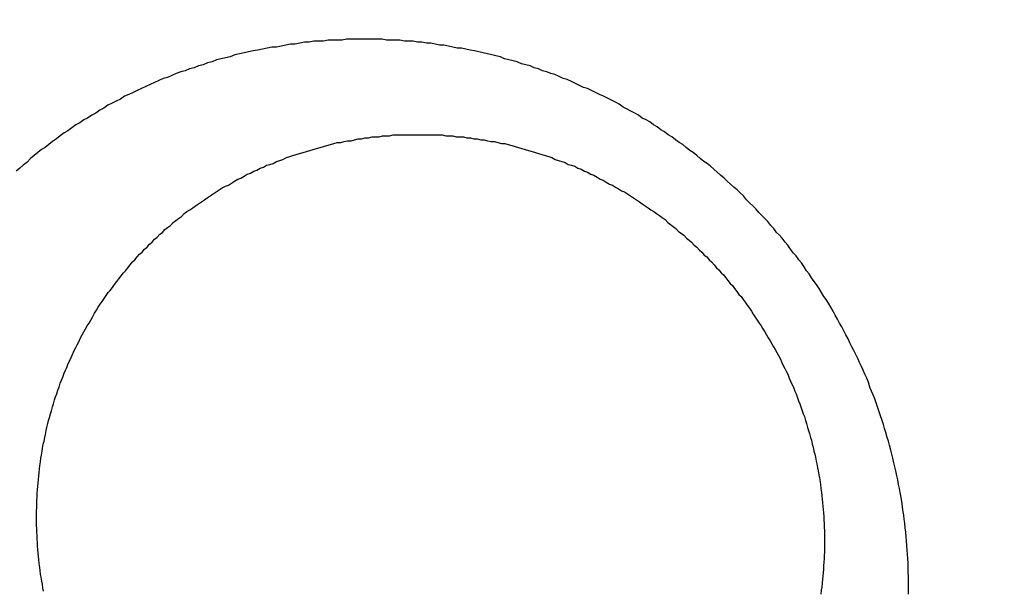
# Model space of a CAD drawing. Header units: millimetres. Extents: x -604189 to 881711, y -381903 to -7297.
# Tile 596 of 656: x -579641.26 to -579631.28, y -163222.55 to -163216.76. Entities that reach past the tile are written whole.
import ezdxf

# ---------------------------------------------------------------- set-up
doc = ezdxf.new("R2010")
doc.units = ezdxf.units.MM
doc.header["$LTSCALE"] = 100
doc.linetypes.add('0.5_0.5', pattern=[1, 0.5, -0.5])
doc.linetypes.add('ACAD_ISO04W100', pattern=[30.5, 24, -3, 0.5, -3])
doc.layers.get('Defpoints').update_dxf_attribs({"color": 30})
doc.layers.add('OPIS', color=7, linetype='Continuous')
doc.layers.add('strop osie', color=80, linetype='ACAD_ISO04W100', lineweight=5)
doc.styles.get("Standard").update_dxf_attribs({"font": 'romans.shx', "width": 0.5})
doc.dimstyles.new('1 50', dxfattribs={"dimtxt": 150, "dimasz": 80, "dimexe": 1, "dimexo": 1, "dimgap": 20, "dimtad": 1, "dimdec": 0, "dimlfac": 0.1, "dimtxsty": 'Standard', "dimblk": 'ARCHTICK', "dimcen": 200, "dimclrd": 2, "dimadec": 1, "dimazin": 0, "dimtfac": 1, "dimtdec": 0, "dimtmove": 0, "dimatfit": 3, "dimldrblk": 'ARCHTICK', "dimfxl": 120, "dimfxlon": 1, "dimtfill": 1, "dimarcsym": 0})

# ---------------------------------------------------------------- blocks, each defined once
blk = doc.blocks.new('_ArchTick')
at = {"layer": 'strop osie', "color": 0, "const_width": 0.15}
blk.add_lwpolyline([(-0.5, -0.5), (0.5, 0.5)], dxfattribs=at)
blk = doc.blocks.new('*D3294')
at = {"layer": 'Defpoints', "color": 0, "linetype": 'ByBlock', "lineweight": 5, "transparency": 16777216}
for p in [(-595783.1257, -159420.3032), (-593748.9238, -159420.3032), (-552118.9353, -179940.3025)]:
    blk.add_point(p, dxfattribs=at)
at = {"layer": 'OPIS', "color": 0, "linetype": 'Continuous', "lineweight": -2, "transparency": 16777216}
for p, q in [((-595723.1257, -159420.3032), (-595784.1257, -159420.3032)), ((-595723.1257, -179940.3025), (-595784.1257, -179940.3025))]:
    blk.add_line(p, q, dxfattribs=at)
at = {"layer": 'OPIS', "color": 2, "lineweight": -2, "transparency": 16777216}
blk.add_line((-595783.1257, -179940.3025), (-595783.1257, -159420.3032), dxfattribs=at)
at = {"layer": 'OPIS', "color": 2, "linetype": 'ByBlock', "lineweight": -2, "transparency": 16777216, "xscale": 80, "yscale": 80, "zscale": 80}
for p, rotation in [((-595783.1257, -159420.3032), 90), ((-595783.1257, -179940.3025), 270)]:
    blk.add_blockref('_ArchTick', p, dxfattribs=dict(at, rotation=rotation))
at = {"layer": 'OPIS', "color": 0, "linetype": 'ByBlock', "lineweight": 13, "transparency": 16777216, "insert": (-595878.1257, -169680.3029), "char_height": 150, "attachment_point": 5, "rotation": 90, "bg_fill": 3, "box_fill_scale": 1.1, "bg_fill_color": 256, "bg_fill_true_color": 13158600, "bg_fill_transparency": 0}
blk.add_mtext('2052', dxfattribs=at)

msp = doc.modelspace()

# ---------------------------------------------------------------- dimensions: what is measured, and where the dimension line sits
at = {"layer": 'OPIS', "color": 0, "linetype": 'ByBlock', "lineweight": 13}
dim = msp.add_linear_dim(base=(-595783.1257, -159420.3032), p1=(-552118.9353, -179940.3025), p2=(-593748.9238, -159420.3032), angle=90, dimstyle='1 50', override={"dimtmove": 1, "dimfxl": 60, "dimarcsym": 1}, dxfattribs=at)
dim.commit()
dim.dimension.update_dxf_attribs({"geometry": '*D3294', "text_midpoint": (-595878.1257, -169680.3029)})

# ---------------------------------------------------------------- next in the draw order: hatches: boundary and pattern name
at = {"layer": 'OPIS', "linetype": '0.5_0.5', "lineweight": 13}
h = msp.add_hatch(dxfattribs=at)
h.set_pattern_fill('ANSI37', color=0, scale=130)
h.set_pattern_definition([(45, (-597218.54, 256668.8), (-291.85832, 291.85832), []), (135, (-597218.54, 256668.8), (-291.85832, -291.85832), [])])
edge = h.paths.add_edge_path(flags=16)
edge.add_line((-570958.9159, -168985.2814), (-571058.9159, -168985.2814))
edge.add_line((-571058.9159, -168985.2814), (-572598.9159, -168985.2814))
edge.add_line((-572598.9159, -168985.2814), (-572598.9151, -170470.3002))
edge.add_line((-572598.9151, -170470.3002), (-570825.7626, -170470.3002))
edge.add_arc((-570508.9159, -170339.0992), 342.9366, 180, 202.49364, ccw=False)
edge.add_arc((-570508.9159, -170339.0992), 342.9366, 90, 180, ccw=False)
edge.add_line((-570508.9159, -169996.1626), (-570508.9159, -169764.7043))
edge.add_arc((-570058.9159, -168985.2814), 900, 180.0000001, 240, ccw=False)
edge = h.paths.add_edge_path(flags=17)
edge.add_line((-569358.9153, -170085.2814), (-569358.9159, -168985.2814))
edge.add_line((-569358.9159, -168985.2814), (-569358.9169, -168985.2814))
edge.add_line((-569358.9169, -168985.2814), (-569958.9159, -168985.2814))
edge.add_line((-569958.9159, -168985.2814), (-570058.9159, -168985.2814))
edge.add_line((-570058.9159, -168985.2814), (-570058.9159, -168925.2814))
edge.add_line((-570058.9159, -168925.2814), (-569958.9159, -168925.2814))
edge.add_line((-569958.9159, -168925.2814), (-569958.9159, -168865.2814))
edge.add_line((-569958.9159, -168865.2814), (-569358.9159, -168865.2814))
edge.add_line((-569358.9159, -168865.2814), (-569358.9169, -166865.2814))
edge.add_line((-569358.9169, -166865.2814), (-574098.917, -166865.2859))
edge.add_line((-574098.917, -166865.2859), (-574098.9143, -171970.3002))
edge.add_line((-574098.9143, -171970.3002), (-572608.9134, -171970.3002))
edge.add_line((-572608.9134, -171970.3002), (-571504.9134, -170590.3002))
edge.add_line((-571504.9134, -170590.3002), (-572718.915, -170590.3002))
edge.add_line((-572718.915, -170590.3002), (-572718.9159, -168865.2814))
edge.add_line((-572718.9159, -168865.2814), (-571058.9159, -168865.2814))
edge.add_line((-571058.9159, -168865.2814), (-571058.9159, -168925.2814))
edge.add_line((-571058.9159, -168925.2814), (-570958.9159, -168925.2814))
edge.add_line((-570958.9159, -168925.2814), (-570958.9159, -168985.2814))
edge.add_arc((-570058.9159, -168985.2814), 900, 180, 240)
edge.add_line((-570508.9159, -169764.7043), (-570508.9159, -169996.1626))
edge.add_arc((-570508.9159, -170339.0992), 342.9366, 0, 90, ccw=False)
edge.add_arc((-570508.9159, -170339.0992), 342.9366, 208.979889, 360, ccw=False)
edge.add_line((-570808.9134, -170505.2529), (-570808.9134, -171171.0862))
edge.add_arc((-570808.9134, -171220.3002), 49.214, 0, 90, ccw=False)
edge.add_arc((-570808.9134, -171220.3002), 49.214, 270, 360, ccw=False)
edge.add_line((-570808.9134, -171269.5142), (-570808.9134, -171970.3002))
edge.add_line((-570808.9134, -171970.3002), (-569358.9143, -171970.3002))
edge.add_line((-569358.9143, -171970.3002), (-569358.9153, -170085.2814))
h.paths.add_polyline_path([(-561118.9235, -159870.3032), (-590334.6553, -159870.3032), (-590334.6553, -161470.3032), (-562318.9235, -161470.3032), (-562318.9235, -172095.2924), (-561118.9235, -172095.2912), (-561118.9235, -168350.3032), (-552073.9191, -168350.3032), (-552073.9198, -167150.3032), (-561118.9235, -167150.3032)])
h.paths.add_polyline_path([(-572856.9268, -169813.6802), (-569451.0696, -169813.6802), (-569451.0696, -169408.6802), (-572856.9268, -169408.6802)], flags=16)
at = {"layer": 'OPIS', "linetype": 'ByBlock', "lineweight": 15}
h = msp.add_hatch(dxfattribs=at)
h.set_pattern_fill('ANSI37', color=0, scale=80, angle=45)
h.set_pattern_definition([(90, (-298582.96, 32475.8), (-254, 0), []), (180, (-298582.96, 32475.8), (-3e-14, -254), [])])
edge = h.paths.add_edge_path()
edge.add_arc((-579589.0864, -167378.9311), 50, 0, 90)
edge.add_line((-579589.0864, -167328.9311), (-579794.086, -167328.9296))
edge.add_arc((-579794.0864, -167378.9296), 50, 89.99957, 180)
edge.add_line((-579844.0864, -167378.9296), (-579844.0864, -167822.9296))
edge.add_arc((-579794.0864, -167822.9296), 50, 180, 270)
edge.add_line((-579794.0864, -167872.9296), (-579589.0852, -167872.9311))
edge.add_arc((-579589.0864, -167822.9311), 50, 270.00137, 360)
edge.add_line((-579539.0864, -167822.9311), (-579539.0864, -167378.9311))
edge = h.paths.add_edge_path()
edge.add_arc((-579589.0864, -167378.9311), 50, 0, 90)
edge.add_line((-579589.0864, -167328.9311), (-579794.086, -167328.9296))
edge.add_arc((-579794.0864, -167378.9296), 50, 89.99957, 180)
edge.add_line((-579844.0864, -167378.9296), (-579844.0864, -167822.9296))
edge.add_arc((-579794.0864, -167822.9296), 50, 180, 270)
edge.add_line((-579794.0864, -167872.9296), (-579589.0852, -167872.9311))
edge.add_arc((-579589.0864, -167822.9311), 50, 270.00137, 360)
edge.add_line((-579539.0864, -167822.9311), (-579539.0864, -167378.9311))
edge = h.paths.add_edge_path()
edge.add_line((-579899.0869, -167300.9296), (-579424.0864, -167300.9296))
edge.add_line((-579424.0864, -167300.9296), (-579424.0864, -167900.9296))
edge.add_line((-579424.0864, -167900.9296), (-579898.7893, -167900.9296))
edge.add_arc((-579899.0864, -167892.9351), 8, 180, 272.12845, ccw=False)
edge.add_line((-579907.0864, -167892.9351), (-579907.0864, -167308.9296))
edge.add_arc((-579899.0864, -167308.9296), 8, 90.0036, 180, ccw=False)
h.paths.add_polyline_path([(-581519.9316, -164217.8287), (-581520.0038, -164223.0917), (-581520.0785, -164228.3546), (-581520.1557, -164233.6175), (-581520.2354, -164238.8803), (-581520.3175, -164244.1431), (-581520.4022, -164249.4059), (-581520.4893, -164254.6686), (-581520.5789, -164259.9313), (-581520.671, -164265.194), (-581520.7656, -164270.4566), (-581520.8627, -164275.7191), (-581520.9623, -164280.9816), (-581521.0644, -164286.2441), (-581521.169, -164291.5065), (-581521.2762, -164296.7688), (-581521.3859, -164302.0311), (-581521.4981, -164307.2933), (-581521.6129, -164312.5555), (-581521.7302, -164317.8177), (-581521.85, -164323.0798), (-581521.9724, -164328.3418), (-581522.0974, -164333.6037), (-581522.2249, -164338.8656), (-581522.355, -164344.1275), (-581522.4875, -164349.3892), (-581522.6227, -164354.6509), (-581522.7604, -164359.9126), (-581522.9006, -164365.1742), (-581523.0434, -164370.4357), (-581523.1887, -164375.6971), (-581523.3365, -164380.9585), (-581523.4869, -164386.2198), (-581523.6399, -164391.481), (-581523.7954, -164396.7421), (-581523.9534, -164402.0032), (-581874.4894, -164402.0032), (-581874.6636, -164396.1979), (-581874.8347, -164390.3925), (-581875.0026, -164384.587), (-581875.1675, -164378.7814), (-581875.3293, -164372.9757), (-581875.4879, -164367.1699), (-581875.6435, -164361.3641), (-581875.7959, -164355.5582), (-581875.9453, -164349.7522), (-581876.0915, -164343.9461), (-581876.2347, -164338.1399), (-581876.3748, -164332.3337), (-581876.5118, -164326.5273), (-581876.6457, -164320.721), (-581876.7766, -164314.9145), (-581876.9043, -164309.108), (-581877.029, -164303.3014), (-581877.1506, -164297.4947), (-581877.2692, -164291.688), (-581877.3847, -164285.8812), (-581877.4971, -164280.0744), (-581877.6065, -164274.2675), (-581877.7128, -164268.4605), (-581877.8161, -164262.6535), (-581877.9163, -164256.8464), (-581878.0136, -164251.0393), (-581878.1077, -164245.2321), (-581878.1989, -164239.4249), (-581878.287, -164233.6176), (-581878.3721, -164227.8103), (-581878.4542, -164222.003), (-581878.5331, -164216.1956), (-581878.609, -164210.3881), (-581878.6817, -164204.5806), (-581878.7513, -164198.7731), (-581878.8177, -164192.9656), (-581878.8809, -164187.158), (-581878.9408, -164181.3503), (-581878.9974, -164175.5427), (-581879.0508, -164169.735), (-581879.1008, -164163.9273), (-581879.1474, -164158.1196), (-581879.1907, -164152.3118), (-581879.2305, -164146.504), (-581879.2671, -164140.6962), (-581879.3008, -164134.8884), (-581879.3319, -164129.0805), (-581879.3607, -164123.2727), (-581879.3876, -164117.4648), (-581879.413, -164111.6569), (-581879.4371, -164105.849), (-581879.4589, -164100.0411), (-581879.4746, -164094.2332), (-581879.4803, -164088.4252), (-581879.4721, -164082.6173), (-581879.4477, -164076.8094), (-581879.4062, -164071.0017), (-581879.3468, -164065.194), (-581879.2686, -164059.3867), (-581879.1711, -164053.5796), (-581879.054, -164047.7729), (-581878.9169, -164041.9666), (-581878.7592, -164036.1608), (-581878.5807, -164030.3556), (-581878.3809, -164024.551), (-581878.1593, -164018.7472), (-581877.9139, -164012.9442), (-581877.642, -164007.1426), (-581877.3412, -164001.3424), (-581877.0087, -163995.5441), (-581876.642, -163989.7479), (-581876.2384, -163983.9541), (-581875.7951, -163978.1631), (-581875.3044, -163972.3759), (-581874.7535, -163966.5944), (-581874.1294, -163960.8204), (-581873.4187, -163955.0562), (-581872.6048, -163949.3057), (-581871.6699, -163943.5738), (-581870.5962, -163937.8652), (-581869.3625, -163932.1882), (-581867.9406, -163926.5572), (-581866.3018, -163920.9875), (-581864.4165, -163915.4954), (-581862.2456, -163910.1095), (-581859.7439, -163904.869), (-581856.8691, -163899.824), (-581853.5823, -163895.0359), (-581849.8507, -163890.5913), (-581845.6711, -163886.5628), (-581841.1051, -163882.9766), (-581836.2236, -163879.8331), (-581831.0967, -163877.1059), (-581825.7845, -163874.761), (-581820.3362, -163872.7595), (-581814.7845, -163871.0636), (-581809.1537, -163869.636), (-581803.4678, -163868.4399), (-581797.7468, -163867.4397), (-581792, -163866.6034), (-581786.2346, -163865.8996), (-581780.4578, -163865.2975), (-581774.6738, -163864.7779), (-581768.8835, -163864.3337), (-581763.0882, -163863.9584), (-581757.2886, -163863.6459), (-581751.4857, -163863.3903), (-581745.6807, -163863.1856), (-581739.8745, -163863.026), (-581734.0676, -163862.9058), (-581728.2605, -163862.8192), (-581722.4529, -163862.7609), (-581716.6452, -163862.7252), (-581710.8373, -163862.7066), (-581705.0293, -163862.6995), (-581699.2214, -163862.6984), (-581693.9579, -163862.6992), (-581688.6943, -163862.7043), (-581683.4307, -163862.718), (-581678.1672, -163862.7444), (-581672.904, -163862.7879), (-581667.6411, -163862.8525), (-581662.3786, -163862.9424), (-581657.1167, -163863.062), (-581651.8556, -163863.2153), (-581646.5956, -163863.4066), (-581641.3374, -163863.6398), (-581636.0814, -163863.9191), (-581630.8282, -163864.2488), (-581625.5789, -163864.6335), (-581620.3343, -163865.0781), (-581615.0956, -163865.5875), (-581609.8645, -163866.1697), (-581604.6449, -163866.8465), (-581599.4421, -163867.642), (-581594.2627, -163868.5778), (-581589.1152, -163869.6762), (-581584.0126, -163870.9654), (-581578.9705, -163872.4743), (-581574.0093, -163874.2299), (-581569.153, -163876.2589), (-581564.4357, -163878.5906), (-581559.8962, -163881.2529), (-581555.5848, -163884.2684), (-581551.5542, -163887.6518), (-581547.8573, -163891.3941), (-581544.5341, -163895.4714), (-581541.5739, -163899.8236), (-581538.9521, -163904.3865), (-581536.6399, -163909.1142), (-581534.6062, -163913.9678), (-581532.8173, -163918.9178), (-581531.2409, -163923.9391), (-581529.8539, -163929.0163), (-581528.6357, -163934.1365), (-581527.5642, -163939.2896), (-581526.6186, -163944.4668), (-581525.7843, -163949.6633), (-581525.0481, -163954.8752), (-581524.397, -163960.0986), (-581523.8185, -163965.3302), (-581523.3025, -163970.5682), (-581522.8397, -163975.8113), (-581522.4206, -163981.0581), (-581522.037, -163986.3075), (-581521.6852, -163991.5592), (-581521.3628, -163996.8127), (-581521.0674, -164002.0678), (-581520.7965, -164007.3242), (-581520.5485, -164012.5818), (-581520.3221, -164017.8404), (-581520.1158, -164023.0998), (-581519.9283, -164028.3599), (-581519.7589, -164033.6206), (-581519.607, -164038.8818), (-581519.4722, -164044.1436), (-581519.354, -164049.4057), (-581519.252, -164054.6681), (-581519.1661, -164059.9308), (-581519.0959, -164065.1938), (-581519.0413, -164070.457), (-581519.0015, -164075.7203), (-581518.9758, -164080.9836), (-581518.9637, -164086.2471), (-581518.964, -164091.5105), (-581518.974, -164096.7739), (-581518.9909, -164102.0373), (-581519.0116, -164107.3008), (-581519.0336, -164112.5642), (-581519.0567, -164117.8276), (-581519.0812, -164123.091), (-581519.1071, -164128.3543), (-581519.1349, -164133.6177), (-581519.1648, -164138.8811), (-581519.197, -164144.1444), (-581519.2318, -164149.4077), (-581519.2693, -164154.671), (-581519.3096, -164159.9343), (-581519.3527, -164165.1975), (-581519.3986, -164170.4608), (-581519.4472, -164175.724), (-581519.4985, -164180.9872), (-581519.5525, -164186.2504), (-581519.6091, -164191.5135), (-581519.6684, -164196.7766), (-581519.7303, -164202.0397), (-581519.7949, -164207.3027), (-581519.862, -164212.5658)])
h.paths.add_polyline_path([(-582118.9235, -164407.0514), (-579418.9235, -164407.0514), (-579418.9235, -162910.7833), (-582118.9235, -162910.7833)])
h.paths.add_polyline_path([(-581950.7169, -164839.2246), (-581944.9098, -164839.1274), (-581939.1026, -164839.0333), (-581933.2954, -164838.9421), (-581927.4881, -164838.854), (-581921.6808, -164838.7689), (-581915.8734, -164838.6868), (-581910.066, -164838.6079), (-581904.2586, -164838.532), (-581898.4511, -164838.4593), (-581892.6436, -164838.3897), (-581886.836, -164838.3233), (-581881.0285, -164838.2601), (-581875.2208, -164838.2002), (-581869.4132, -164838.1436), (-581863.6055, -164838.0902), (-581857.7978, -164838.0402), (-581851.99, -164837.9936), (-581846.1823, -164837.9503), (-581840.3745, -164837.9105), (-581834.5667, -164837.8739), (-581828.7588, -164837.8402), (-581822.951, -164837.8091), (-581817.1431, -164837.7803), (-581811.3353, -164837.7533), (-581805.5274, -164837.728), (-581799.7195, -164837.7039), (-581793.9116, -164837.6821), (-581788.1037, -164837.6664), (-581782.2957, -164837.6607), (-581776.4878, -164837.6689), (-581770.6799, -164837.6933), (-581764.8721, -164837.7348), (-581759.0645, -164837.7942), (-581753.2571, -164837.8724), (-581747.4501, -164837.9698), (-581741.6433, -164838.087), (-581735.8371, -164838.2241), (-581730.0313, -164838.3818), (-581724.2261, -164838.5603), (-581718.4215, -164838.76), (-581712.6176, -164838.9817), (-581706.8147, -164839.2271), (-581701.013, -164839.499), (-581695.2129, -164839.7998), (-581689.4146, -164840.1323), (-581683.6184, -164840.499), (-581677.8246, -164840.9026), (-581672.0336, -164841.3459), (-581666.2464, -164841.8366), (-581660.4649, -164842.3875), (-581654.6909, -164843.0116), (-581648.9267, -164843.7223), (-581643.1762, -164844.5362), (-581637.4443, -164845.4711), (-581631.7357, -164846.5448), (-581626.0587, -164847.7785), (-581620.4276, -164849.2004), (-581614.858, -164850.8392), (-581609.3659, -164852.7245), (-581603.98, -164854.8954), (-581598.7394, -164857.3971), (-581593.6945, -164860.2719), (-581588.9064, -164863.5587), (-581584.4618, -164867.2903), (-581580.4333, -164871.4699), (-581576.8471, -164876.0359), (-581573.7036, -164880.9174), (-581570.9764, -164886.0443), (-581568.6314, -164891.3565), (-581566.63, -164896.8048), (-581564.9341, -164902.3565), (-581563.5065, -164907.9873), (-581562.3104, -164913.6732), (-581561.3102, -164919.3942), (-581560.4739, -164925.141), (-581559.7701, -164930.9064), (-581559.168, -164936.6832), (-581558.6484, -164942.4672), (-581558.2042, -164948.2574), (-581557.8289, -164954.0528), (-581557.5164, -164959.8524), (-581557.2608, -164965.6552), (-581557.0561, -164971.4603), (-581556.8965, -164977.2665), (-581556.7762, -164983.0733), (-581556.6897, -164988.8805), (-581556.6314, -164994.688), (-581556.5957, -165000.4958), (-581556.5771, -165006.3037), (-581556.57, -165012.1117), (-581556.5689, -165017.9196), (-581556.5697, -165023.1831), (-581556.5748, -165028.4467), (-581556.5885, -165033.7103), (-581556.6149, -165038.9738), (-581556.6584, -165044.237), (-581556.723, -165049.4999), (-581556.8129, -165054.7624), (-581556.9325, -165060.0242), (-581557.0858, -165065.2854), (-581557.277, -165070.5454), (-581557.5103, -165075.8036), (-581557.7896, -165081.0596), (-581558.1193, -165086.3128), (-581558.504, -165091.5621), (-581558.9486, -165096.8067), (-581559.458, -165102.0453), (-581560.0402, -165107.2765), (-581560.717, -165112.496), (-581561.5125, -165117.6989), (-581562.4483, -165122.8783), (-581563.5467, -165128.0258), (-581564.8359, -165133.1284), (-581566.3448, -165138.1705), (-581568.1004, -165143.1317), (-581570.1294, -165147.9879), (-581572.461, -165152.7053), (-581575.1234, -165157.2448), (-581578.1389, -165161.5562), (-581581.5223, -165165.5868), (-581585.2646, -165169.2837), (-581589.3419, -165172.6069), (-581593.6941, -165175.5671), (-581598.257, -165178.1889), (-581602.9847, -165180.5011), (-581607.8383, -165182.5347), (-581612.7882, -165184.3237), (-581617.8096, -165185.9001), (-581622.8868, -165187.287), (-581628.007, -165188.5053), (-581633.1601, -165189.5768), (-581638.3373, -165190.5224), (-581643.5337, -165191.3567), (-581648.7457, -165192.0929), (-581653.9691, -165192.744), (-581659.2007, -165193.3225), (-581664.4387, -165193.8385), (-581669.6817, -165194.3013), (-581674.9286, -165194.7204), (-581680.178, -165195.104), (-581685.4297, -165195.4558), (-581690.6832, -165195.7781), (-581695.9383, -165196.0736), (-581701.1947, -165196.3445), (-581706.4523, -165196.5925), (-581711.7109, -165196.8189), (-581716.9703, -165197.0252), (-581722.2304, -165197.2127), (-581727.4911, -165197.3821), (-581732.7523, -165197.534), (-581738.014, -165197.6688), (-581743.2761, -165197.787), (-581748.5386, -165197.889), (-581753.8013, -165197.9749), (-581759.0643, -165198.045), (-581764.3275, -165198.0997), (-581769.5907, -165198.1395), (-581774.8541, -165198.1652), (-581780.1175, -165198.1773), (-581785.381, -165198.177), (-581790.6444, -165198.167), (-581795.9078, -165198.1501), (-581801.1712, -165198.1294), (-581806.4347, -165198.1074), (-581811.6981, -165198.0843), (-581816.9614, -165198.0598), (-581822.2248, -165198.0338), (-581827.4882, -165198.006), (-581832.7515, -165197.9762), (-581838.0149, -165197.944), (-581843.2782, -165197.9092), (-581848.5415, -165197.8717), (-581853.8048, -165197.8314), (-581859.068, -165197.7883), (-581864.3313, -165197.7424), (-581869.5945, -165197.6938), (-581874.8577, -165197.6425), (-581880.1208, -165197.5885), (-581885.384, -165197.5319), (-581890.6471, -165197.4726), (-581895.9102, -165197.4107), (-581901.1732, -165197.3461), (-581906.4362, -165197.279), (-581911.6992, -165197.2094), (-581916.9622, -165197.1372), (-581922.2251, -165197.0625), (-581927.488, -165196.9853), (-581932.7508, -165196.9056), (-581938.0136, -165196.8235), (-581943.2764, -165196.7388), (-581948.5391, -165196.6517), (-581953.8018, -165196.5621), (-581959.0644, -165196.47), (-581964.327, -165196.3754), (-581969.5896, -165196.2783), (-581974.8521, -165196.1787), (-581980.1145, -165196.0766), (-581985.3769, -165195.972), (-581990.6393, -165195.8648), (-581995.9016, -165195.7551), (-582001.1638, -165195.6429), (-582006.426, -165195.5281), (-582011.6882, -165195.4108), (-582016.9502, -165195.291), (-582022.2123, -165195.1685), (-582027.4742, -165195.0436), (-582032.7361, -165194.9161), (-582037.998, -165194.786), (-582043.2597, -165194.6534), (-582048.5214, -165194.5183), (-582053.7831, -165194.3806), (-582059.0447, -165194.2404), (-582064.3062, -165194.0976), (-582069.5676, -165193.9523), (-582074.829, -165193.8044), (-582080.0903, -165193.654), (-582085.3515, -165193.5011), (-582090.6126, -165193.3456), (-582095.8737, -165193.1876), (-582095.8737, -164842.6516), (-582090.0684, -164842.4774), (-582084.263, -164842.3063), (-582078.4575, -164842.1383), (-582072.6519, -164841.9735), (-582066.8462, -164841.8117), (-582061.0404, -164841.6531), (-582055.2346, -164841.4975), (-582049.4287, -164841.3451), (-582043.6226, -164841.1957), (-582037.8166, -164841.0494), (-582032.0104, -164840.9063), (-582026.2041, -164840.7662), (-582020.3978, -164840.6292), (-582014.5914, -164840.4953), (-582008.785, -164840.3644), (-582002.9785, -164840.2367), (-581997.1719, -164840.112), (-581991.3652, -164839.9904), (-581985.5585, -164839.8718), (-581979.7517, -164839.7563), (-581973.9449, -164839.6439), (-581968.138, -164839.5345), (-581962.331, -164839.4282), (-581956.524, -164839.3249)])
edge = h.paths.add_edge_path()
edge.add_arc((-581748.9235, -162268.5433), 50, 0, 90.00043)
edge.add_line((-581748.9239, -162218.5433), (-581953.9243, -162218.5448))
edge.add_arc((-581953.9235, -162268.5448), 50, 90.00087, 180)
edge.add_line((-582003.9235, -162268.5448), (-582003.9235, -162712.5448))
edge.add_arc((-581953.9235, -162712.5448), 50, 180, 270.00224)
edge.add_line((-581953.9216, -162762.5448), (-581748.9228, -162762.5433))
edge.add_arc((-581748.9235, -162712.5433), 50, 270.00087, 360)
edge.add_line((-581698.9235, -162712.5433), (-581698.9235, -162268.5433))
edge = h.paths.add_edge_path()
edge.add_arc((-581748.9235, -161668.5433), 50, 0, 90.00043)
edge.add_line((-581748.9239, -161618.5433), (-581953.9243, -161618.5448))
edge.add_arc((-581953.9235, -161668.5448), 50, 90.00087, 180)
edge.add_line((-582003.9235, -161668.5448), (-582003.9235, -162112.5448))
edge.add_arc((-581953.9235, -162112.5448), 50, 180, 270.00224)
edge.add_line((-581953.9216, -162162.5448), (-581748.9228, -162162.5433))
edge.add_arc((-581748.9235, -162112.5433), 50, 270.00087, 360)
edge.add_line((-581698.9235, -162112.5433), (-581698.9235, -161668.5433))
h.paths.add_polyline_path([(-582118.9235, -162790.5433), (-579418.9235, -162790.5433), (-579418.9235, -161590.5433), (-582118.9235, -161590.5433)])
edge = h.paths.add_edge_path()
edge.add_arc((-579794.0864, -168270.0029), 50, 89.99957, 180)
edge.add_line((-579844.0864, -168270.0029), (-579844.0864, -168714.0029))
edge.add_arc((-579794.0864, -168714.0029), 50, 180, 270)
edge.add_line((-579794.0864, -168764.0029), (-579589.0852, -168764.0044))
edge.add_arc((-579589.0864, -168714.0044), 50, 270.00137, 360)
edge.add_line((-579539.0864, -168714.0044), (-579539.0864, -168270.0044))
edge.add_arc((-579589.0864, -168270.0044), 50, 0, 90)
edge.add_line((-579589.0864, -168220.0044), (-579794.086, -168220.0029))
edge = h.paths.add_edge_path()
edge.add_arc((-579589.0864, -169161.0778), 50, 0, 90)
edge.add_line((-579589.0864, -169111.0778), (-579794.086, -169111.0762))
edge.add_arc((-579794.0864, -169161.0762), 50, 89.99957, 180)
edge.add_line((-579844.0864, -169161.0762), (-579844.0864, -169605.0762))
edge.add_arc((-579794.0864, -169605.0762), 50, 180, 270)
edge.add_line((-579794.0864, -169655.0762), (-579589.0852, -169655.0778))
edge.add_arc((-579589.0864, -169605.0778), 50, 270.00137, 360)
edge.add_line((-579539.0864, -169605.0778), (-579539.0864, -169161.0778))
edge = h.paths.add_edge_path()
edge.add_arc((-579794.0864, -170052.1496), 50, 89.99957, 180)
edge.add_line((-579844.0864, -170052.1496), (-579844.0864, -170496.1496))
edge.add_arc((-579794.0864, -170496.1496), 50, 180, 270)
edge.add_line((-579794.0864, -170546.1496), (-579589.0852, -170546.1511))
edge.add_arc((-579589.0864, -170496.1511), 50, 270.00137, 360)
edge.add_line((-579539.0864, -170496.1511), (-579539.0864, -170052.1511))
edge.add_arc((-579589.0864, -170052.1511), 50, 0, 90)
edge.add_line((-579589.0864, -170002.1511), (-579794.086, -170002.1496))
edge = h.paths.add_edge_path()
edge.add_arc((-579794.0864, -170943.2229), 50, 89.99957, 180)
edge.add_line((-579844.0864, -170943.2229), (-579844.0864, -171387.2229))
edge.add_arc((-579794.0864, -171387.2229), 50, 180, 270)
edge.add_line((-579794.0864, -171437.2229), (-579589.0852, -171437.2244))
edge.add_arc((-579589.0864, -171387.2244), 50, 270.00137, 360)
edge.add_line((-579539.0864, -171387.2244), (-579539.0864, -170943.2244))
edge.add_arc((-579589.0864, -170943.2244), 50, 0, 90)
edge.add_line((-579589.0864, -170893.2244), (-579794.086, -170893.2229))
h.paths.add_polyline_path([(-579418.9235, -164527.2914), (-582118.9235, -164527.2914), (-582118.9235, -171970.3002), (-579418.9235, -171970.3002)])

# ---------------------------------------------------------------- next in the draw order: linework, layer by layer
at = {"color": 0}
for points in [[(-579637.9909, -163216.9656, 0), (-579638.0389, -163216.9656, 0), (-579638.0859, -163216.9656, 0), (-579638.1339, -163216.9656, 0), (-579638.1819, -163216.9756, 0), (-579638.2289, -163216.9756, 0), (-579638.2769, -163216.9756, 0), (-579638.3249, -163216.9856, 0), (-579638.3719, -163216.9856, 0), (-579638.4199, -163216.9956, 0), (-579638.4669, -163217.0056, 0), (-579638.5149, -163217.0056, 0), (-579638.5619, -163217.0156, 0), (-579638.6099, -163217.0256, 0), (-579638.6569, -163217.0356, 0), (-579638.7039, -163217.0356, 0), (-579638.7509, -163217.0456, 0), (-579638.7979, -163217.0556, 0), (-579638.8449, -163217.0656, 0), (-579638.8919, -163217.0756, 0), (-579638.9389, -163217.0856, 0), (-579638.9859, -163217.0956, 0), (-579639.0319, -163217.1056, 0), (-579639.0789, -163217.1156, 0), (-579639.1249, -163217.1356, 0), (-579639.1719, -163217.1456, 0), (-579639.2179, -163217.1556, 0), (-579639.2639, -163217.1656, 0), (-579639.3099, -163217.1856, 0), (-579639.3559, -163217.1956, 0), (-579639.4009, -163217.2156, 0), (-579639.4469, -163217.2256, 0), (-579639.4919, -163217.2456, 0), (-579639.5379, -163217.2556, 0), (-579639.5829, -163217.2756, 0), (-579639.6279, -163217.2856, 0), (-579639.6719, -163217.3056, 0), (-579639.7169, -163217.3256, 0), (-579639.7619, -163217.3456, 0), (-579639.8059, -163217.3556, 0), (-579639.8499, -163217.3756, 0), (-579639.8939, -163217.3956, 0), (-579639.9379, -163217.4156, 0), (-579639.9819, -163217.4356, 0), (-579640.0249, -163217.4556, 0), (-579640.0679, -163217.4756, 0), (-579640.1109, -163217.4956, 0), (-579640.1539, -163217.5156, 0), (-579640.1969, -163217.5356, 0), (-579640.2389, -163217.5656, 0), (-579640.2809, -163217.5856, 0), (-579640.3229, -163217.6056, 0), (-579640.3649, -163217.6256, 0), (-579640.4069, -163217.6556, 0), (-579640.4479, -163217.6756, 0), (-579640.4889, -163217.7056, 0), (-579640.5299, -163217.7256, 0), (-579640.5709, -163217.7556, 0), (-579640.6109, -163217.7756, 0), (-579640.6509, -163217.8056, 0), (-579640.6909, -163217.8256, 0), (-579640.7309, -163217.8556, 0), (-579640.7699, -163217.8856, 0), (-579640.8099, -163217.9056, 0), (-579640.8489, -163217.9356, 0), (-579640.8869, -163217.9656, 0), (-579640.9259, -163217.9956, 0), (-579640.9639, -163218.0256, 0), (-579641.0019, -163218.0556, 0), (-579641.0389, -163218.0756, 0), (-579641.0769, -163218.1056, 0), (-579641.1139, -163218.1356, 0), (-579641.1509, -163218.1656, 0), (-579641.1869, -163218.2056, 0), (-579641.2229, -163218.2356, 0), (-579641.2589, -163218.2656, 0), (-579641.2949, -163218.2956, 0)], [(-579632.2519, -163222.5856, 0), (-579632.2509, -163222.5456, 0), (-579632.2509, -163222.4956, 0), (-579632.2509, -163222.4556, 0), (-579632.2519, -163222.4056, 0), (-579632.2529, -163222.3656, 0), (-579632.2549, -163222.3156, 0), (-579632.2559, -163222.2756, 0), (-579632.2589, -163222.2256, 0), (-579632.2609, -163222.1856, 0), (-579632.2639, -163222.1356, 0), (-579632.2669, -163222.0956, 0), (-579632.2709, -163222.0456, 0), (-579632.2749, -163222.0056, 0), (-579632.2789, -163221.9556, 0), (-579632.2839, -163221.9156, 0), (-579632.2889, -163221.8656, 0), (-579632.2939, -163221.8256, 0), (-579632.2999, -163221.7856, 0), (-579632.3069, -163221.7356, 0), (-579632.3129, -163221.6956, 0), (-579632.3199, -163221.6456, 0), (-579632.3269, -163221.6056, 0), (-579632.3349, -163221.5556, 0), (-579632.3429, -163221.5156, 0), (-579632.3509, -163221.4756, 0), (-579632.3599, -163221.4256, 0), (-579632.3689, -163221.3856, 0), (-579632.3789, -163221.3356, 0), (-579632.3879, -163221.2956, 0), (-579632.3989, -163221.2556, 0), (-579632.4089, -163221.2056, 0), (-579632.4199, -163221.1656, 0), (-579632.4309, -163221.1256, 0), (-579632.4429, -163221.0756, 0), (-579632.4549, -163221.0356, 0), (-579632.4669, -163220.9956, 0), (-579632.4799, -163220.9456, 0), (-579632.4929, -163220.9056, 0), (-579632.5059, -163220.8656, 0), (-579632.5199, -163220.8156, 0), (-579632.5339, -163220.7756, 0), (-579632.5479, -163220.7356, 0), (-579632.5629, -163220.6956, 0), (-579632.5779, -163220.6456, 0), (-579632.5929, -163220.6056, 0), (-579632.6089, -163220.5656, 0), (-579632.6249, -163220.5256, 0), (-579632.6419, -163220.4856, 0), (-579632.6579, -163220.4356, 0), (-579632.6749, -163220.3956, 0), (-579632.6929, -163220.3556, 0), (-579632.7109, -163220.3156, 0), (-579632.7289, -163220.2756, 0), (-579632.7469, -163220.2356, 0), (-579632.7659, -163220.1956, 0), (-579632.7849, -163220.1556, 0), (-579632.8039, -163220.1156, 0), (-579632.8239, -163220.0756, 0), (-579632.8439, -163220.0356, 0), (-579632.8639, -163219.9956, 0), (-579632.8849, -163219.9556, 0), (-579632.9059, -163219.9156, 0), (-579632.9269, -163219.8756, 0), (-579632.9489, -163219.8356, 0), (-579632.9709, -163219.7956, 0), (-579632.9929, -163219.7556, 0), (-579633.0159, -163219.7156, 0), (-579633.0389, -163219.6756, 0), (-579633.0619, -163219.6356, 0), (-579633.0849, -163219.5956, 0), (-579633.1089, -163219.5656, 0), (-579633.1329, -163219.5256, 0), (-579633.1579, -163219.4856, 0), (-579633.1819, -163219.4456, 0), (-579633.2069, -163219.4156, 0), (-579633.2329, -163219.3756, 0), (-579633.2579, -163219.3356, 0), (-579633.2839, -163219.3056, 0), (-579633.3099, -163219.2656, 0), (-579633.3369, -163219.2256, 0), (-579633.3639, -163219.1956, 0), (-579633.3909, -163219.1556, 0), (-579633.4179, -163219.1256, 0), (-579633.4459, -163219.0856, 0), (-579633.4739, -163219.0456, 0), (-579633.5019, -163219.0156, 0), (-579633.5299, -163218.9756, 0), (-579633.5589, -163218.9456, 0), (-579633.5879, -163218.9156, 0), (-579633.6169, -163218.8756, 0), (-579633.6469, -163218.8456, 0), (-579633.6769, -163218.8056, 0), (-579633.7069, -163218.7756, 0), (-579633.7369, -163218.7456, 0), (-579633.7679, -163218.7156, 0), (-579633.7989, -163218.6756, 0), (-579633.8299, -163218.6456, 0), (-579633.8609, -163218.6156, 0), (-579633.8929, -163218.5856, 0), (-579633.9249, -163218.5456, 0), (-579633.9569, -163218.5156, 0), (-579633.9889, -163218.4856, 0), (-579634.0219, -163218.4556, 0), (-579634.0549, -163218.4256, 0), (-579634.0879, -163218.3956, 0), (-579634.1209, -163218.3656, 0), (-579634.1549, -163218.3356, 0), (-579634.1889, -163218.3056, 0), (-579634.2229, -163218.2756, 0), (-579634.2569, -163218.2456, 0), (-579634.2919, -163218.2156, 0), (-579634.3259, -163218.1956, 0), (-579634.3609, -163218.1656, 0), (-579634.3959, -163218.1356, 0), (-579634.4319, -163218.1056, 0), (-579634.4669, -163218.0856, 0), (-579634.5029, -163218.0556, 0), (-579634.5389, -163218.0256, 0), (-579634.5759, -163218.0056, 0), (-579634.6119, -163217.9756, 0), (-579634.6489, -163217.9456, 0), (-579634.6859, -163217.9256, 0), (-579634.7229, -163217.8956, 0), (-579634.7599, -163217.8756, 0), (-579634.7979, -163217.8456, 0), (-579634.8349, -163217.8256, 0), (-579634.8729, -163217.7956, 0), (-579634.9109, -163217.7756, 0), (-579634.9489, -163217.7556, 0), (-579634.9879, -163217.7256, 0), (-579635.0259, -163217.7056, 0), (-579635.0649, -163217.6856, 0), (-579635.1039, -163217.6656, 0), (-579635.1429, -163217.6456, 0), (-579635.1829, -163217.6156, 0), (-579635.2219, -163217.5956, 0), (-579635.2619, -163217.5756, 0), (-579635.3019, -163217.5556, 0), (-579635.3419, -163217.5356, 0), (-579635.3819, -163217.5156, 0), (-579635.4219, -163217.4956, 0), (-579635.4629, -163217.4756, 0), (-579635.5029, -163217.4556, 0), (-579635.5439, -163217.4456, 0), (-579635.5849, -163217.4256, 0), (-579635.6259, -163217.4056, 0), (-579635.6669, -163217.3856, 0), (-579635.7089, -163217.3656, 0), (-579635.7499, -163217.3556, 0), (-579635.7919, -163217.3356, 0), (-579635.8339, -163217.3156, 0), (-579635.8759, -163217.3056, 0), (-579635.9179, -163217.2856, 0), (-579635.9599, -163217.2756, 0), (-579636.0019, -163217.2556, 0), (-579636.0449, -163217.2456, 0), (-579636.0869, -163217.2256, 0), (-579636.1299, -163217.2156, 0), (-579636.1729, -163217.2056, 0), (-579636.2159, -163217.1856, 0), (-579636.2589, -163217.1756, 0), (-579636.3019, -163217.1656, 0), (-579636.3449, -163217.1556, 0), (-579636.3879, -163217.1356, 0), (-579636.4319, -163217.1256, 0), (-579636.4749, -163217.1156, 0), (-579636.5189, -163217.1056, 0), (-579636.5629, -163217.0956, 0), (-579636.6059, -163217.0856, 0), (-579636.6499, -163217.0756, 0), (-579636.6939, -163217.0656, 0), (-579636.7379, -163217.0556, 0), (-579636.7819, -163217.0456, 0), (-579636.8269, -163217.0456, 0), (-579636.8709, -163217.0356, 0), (-579636.9149, -163217.0256, 0), (-579636.9589, -163217.0156, 0), (-579637.0039, -163217.0156, 0), (-579637.0479, -163217.0056, 0), (-579637.0929, -163216.9956, 0), (-579637.1369, -163216.9956, 0), (-579637.1819, -163216.9856, 0), (-579637.2269, -163216.9856, 0), (-579637.2719, -163216.9756, 0), (-579637.3159, -163216.9756, 0), (-579637.3609, -163216.9756, 0), (-579637.4059, -163216.9656, 0), (-579637.4509, -163216.9656, 0), (-579637.4959, -163216.9656, 0), (-579637.5409, -163216.9656, 0), (-579637.5859, -163216.9556, 0), (-579637.6309, -163216.9556, 0), (-579637.6759, -163216.9556, 0), (-579637.7209, -163216.9556, 0), (-579637.7659, -163216.9556, 0), (-579637.8109, -163216.9556, 0), (-579637.8559, -163216.9556, 0), (-579637.9009, -163216.9556, 0), (-579637.9459, -163216.9556, 0), (-579637.9909, -163216.9656, 0)], [(-579641.0169, -163222.5556, 0), (-579641.0239, -163222.5256, 0), (-579641.0299, -163222.4856, 0), (-579641.0359, -163222.4556, 0), (-579641.0409, -163222.4156, 0), (-579641.0469, -163222.3856, 0), (-579641.0519, -163222.3456, 0), (-579641.0559, -163222.3156, 0), (-579641.0609, -163222.2756, 0), (-579641.0649, -163222.2356, 0), (-579641.0679, -163222.2056, 0), (-579641.0719, -163222.1656, 0), (-579641.0749, -163222.1356, 0), (-579641.0779, -163222.0956, 0), (-579641.0799, -163222.0656, 0), (-579641.0819, -163222.0256, 0), (-579641.0839, -163221.9956, 0), (-579641.0849, -163221.9556, 0), (-579641.0869, -163221.9256, 0), (-579641.0879, -163221.8856, 0), (-579641.0879, -163221.8456, 0), (-579641.0879, -163221.8156, 0), (-579641.0879, -163221.7756, 0), (-579641.0879, -163221.7456, 0), (-579641.0869, -163221.7056, 0), (-579641.0859, -163221.6756, 0), (-579641.0849, -163221.6356, 0), (-579641.0829, -163221.5956, 0), (-579641.0809, -163221.5656, 0), (-579641.0789, -163221.5256, 0), (-579641.0769, -163221.4956, 0), (-579641.0739, -163221.4556, 0), (-579641.0699, -163221.4256, 0), (-579641.0669, -163221.3856, 0), (-579641.0629, -163221.3556, 0), (-579641.0589, -163221.3156, 0), (-579641.0539, -163221.2856, 0), (-579641.0489, -163221.2456, 0), (-579641.0439, -163221.2056, 0), (-579641.0389, -163221.1756, 0), (-579641.0329, -163221.1356, 0), (-579641.0269, -163221.1056, 0), (-579641.0199, -163221.0656, 0), (-579641.0129, -163221.0356, 0), (-579641.0059, -163220.9956, 0), (-579640.9989, -163220.9656, 0), (-579640.9909, -163220.9256, 0), (-579640.9829, -163220.8956, 0), (-579640.9739, -163220.8556, 0), (-579640.9659, -163220.8256, 0), (-579640.9559, -163220.7956, 0), (-579640.9469, -163220.7556, 0), (-579640.9369, -163220.7256, 0), (-579640.9269, -163220.6856, 0), (-579640.9169, -163220.6556, 0), (-579640.9059, -163220.6156, 0), (-579640.8949, -163220.5856, 0), (-579640.8839, -163220.5556, 0), (-579640.8719, -163220.5156, 0), (-579640.8599, -163220.4856, 0), (-579640.8479, -163220.4456, 0), (-579640.8349, -163220.4156, 0), (-579640.8219, -163220.3856, 0), (-579640.8089, -163220.3456, 0), (-579640.7959, -163220.3156, 0), (-579640.7819, -163220.2856, 0), (-579640.7679, -163220.2456, 0), (-579640.7529, -163220.2156, 0), (-579640.7379, -163220.1856, 0), (-579640.7229, -163220.1556, 0), (-579640.7079, -163220.1156, 0), (-579640.6919, -163220.0856, 0), (-579640.6759, -163220.0556, 0), (-579640.6599, -163220.0256, 0), (-579640.6439, -163219.9856, 0), (-579640.6269, -163219.9556, 0), (-579640.6099, -163219.9256, 0), (-579640.5919, -163219.8956, 0), (-579640.5749, -163219.8656, 0), (-579640.5569, -163219.8356, 0), (-579640.5389, -163219.8056, 0), (-579640.5199, -163219.7756, 0), (-579640.5009, -163219.7356, 0), (-579640.4819, -163219.7056, 0), (-579640.4629, -163219.6756, 0), (-579640.4429, -163219.6456, 0), (-579640.4229, -163219.6156, 0), (-579640.4029, -163219.5856, 0), (-579640.3829, -163219.5556, 0), (-579640.3619, -163219.5256, 0), (-579640.3409, -163219.5056, 0), (-579640.3199, -163219.4756, 0), (-579640.2979, -163219.4456, 0), (-579640.2759, -163219.4156, 0), (-579640.2539, -163219.3856, 0), (-579640.2319, -163219.3556, 0), (-579640.2089, -163219.3256, 0), (-579640.1859, -163219.3056, 0), (-579640.1629, -163219.2756, 0), (-579640.1399, -163219.2456, 0), (-579640.1159, -163219.2156, 0), (-579640.0919, -163219.1956, 0), (-579640.0679, -163219.1656, 0), (-579640.0439, -163219.1356, 0), (-579640.0189, -163219.1156, 0), (-579639.9939, -163219.0856, 0), (-579639.9689, -163219.0656, 0), (-579639.9439, -163219.0356, 0), (-579639.9179, -163219.0156, 0), (-579639.8919, -163218.9856, 0), (-579639.8659, -163218.9656, 0), (-579639.8399, -163218.9356, 0), (-579639.8129, -163218.9156, 0), (-579639.7869, -163218.8856, 0), (-579639.7599, -163218.8656, 0), (-579639.7319, -163218.8456, 0), (-579639.7049, -163218.8156, 0), (-579639.6769, -163218.7956, 0), (-579639.6489, -163218.7756, 0), (-579639.6209, -163218.7556, 0), (-579639.5929, -163218.7256, 0), (-579639.5639, -163218.7056, 0), (-579639.5349, -163218.6856, 0), (-579639.5059, -163218.6656, 0), (-579639.4769, -163218.6456, 0), (-579639.4479, -163218.6256, 0), (-579639.4179, -163218.6056, 0), (-579639.3879, -163218.5856, 0), (-579639.3579, -163218.5656, 0), (-579639.3279, -163218.5456, 0), (-579639.2979, -163218.5256, 0), (-579639.2669, -163218.5056, 0), (-579639.2369, -163218.4856, 0), (-579639.2059, -163218.4656, 0), (-579639.1749, -163218.4456, 0), (-579639.1439, -163218.4356, 0), (-579639.1119, -163218.4156, 0), (-579639.0809, -163218.3956, 0), (-579639.0489, -163218.3756, 0), (-579639.0169, -163218.3656, 0), (-579638.9849, -163218.3456, 0), (-579638.9529, -163218.3256, 0), (-579638.9209, -163218.3156, 0), (-579638.8879, -163218.2956, 0), (-579638.8559, -163218.2856, 0), (-579638.8229, -163218.2656, 0), (-579638.7899, -163218.2556, 0), (-579638.7569, -163218.2356, 0), (-579638.7239, -163218.2256, 0), (-579638.6909, -163218.2156, 0), (-579638.6579, -163218.1956, 0), (-579638.6239, -163218.1856, 0), (-579638.5909, -163218.1756, 0), (-579638.5569, -163218.1556, 0), (-579638.5229, -163218.1456, 0), (-579638.4899, -163218.1356, 0), (-579638.4559, -163218.1256, 0), (-579638.4219, -163218.1156, 0), (-579638.3869, -163218.1056, 0), (-579638.3529, -163218.0956, 0), (-579638.3189, -163218.0856, 0), (-579638.2839, -163218.0756, 0), (-579638.2499, -163218.0656, 0), (-579638.2149, -163218.0556, 0), (-579638.1799, -163218.0456, 0), (-579638.1459, -163218.0356, 0), (-579638.1109, -163218.0256, 0), (-579638.0759, -163218.0156, 0), (-579638.0409, -163218.0056, 0), (-579638.0059, -163218.0056, 0), (-579637.9709, -163217.9956, 0), (-579637.9359, -163217.9856, 0), (-579637.8999, -163217.9856, 0), (-579637.8649, -163217.9756, 0), (-579637.8299, -163217.9656, 0), (-579637.7949, -163217.9656, 0), (-579637.7589, -163217.9556, 0), (-579637.7239, -163217.9556, 0), (-579637.6879, -163217.9456, 0), (-579637.6529, -163217.9456, 0), (-579637.6169, -163217.9456, 0), (-579637.5819, -163217.9356, 0), (-579637.5459, -163217.9356, 0), (-579637.5099, -163217.9356, 0), (-579637.4749, -163217.9256, 0), (-579637.4389, -163217.9256, 0), (-579637.4029, -163217.9256, 0), (-579637.3679, -163217.9256, 0), (-579637.3319, -163217.9256, 0), (-579637.2959, -163217.9256, 0), (-579637.2609, -163217.9256, 0), (-579637.2249, -163217.9256, 0), (-579637.1889, -163217.9256, 0)], [(-579637.1889, -163217.9256, 0), (-579637.1539, -163217.9256, 0), (-579637.1179, -163217.9256, 0), (-579637.0829, -163217.9256, 0), (-579637.0469, -163217.9256, 0), (-579637.0109, -163217.9256, 0), (-579636.9759, -163217.9256, 0), (-579636.9399, -163217.9356, 0), (-579636.9049, -163217.9356, 0), (-579636.8689, -163217.9356, 0), (-579636.8339, -163217.9456, 0), (-579636.7979, -163217.9456, 0), (-579636.7629, -163217.9456, 0), (-579636.7279, -163217.9556, 0), (-579636.6919, -163217.9556, 0), (-579636.6569, -163217.9656, 0), (-579636.6219, -163217.9656, 0), (-579636.5869, -163217.9756, 0), (-579636.5519, -163217.9756, 0), (-579636.5169, -163217.9856, 0), (-579636.4819, -163217.9956, 0), (-579636.4469, -163217.9956, 0), (-579636.4119, -163218.0056, 0), (-579636.3769, -163218.0156, 0), (-579636.3419, -163218.0156, 0), (-579636.3079, -163218.0256, 0), (-579636.2729, -163218.0356, 0), (-579636.2389, -163218.0456, 0), (-579636.2039, -163218.0556, 0), (-579636.1699, -163218.0656, 0), (-579636.1359, -163218.0756, 0), (-579636.1009, -163218.0856, 0), (-579636.0669, -163218.0956, 0), (-579636.0329, -163218.1056, 0), (-579635.9999, -163218.1156, 0), (-579635.9659, -163218.1256, 0), (-579635.9319, -163218.1356, 0), (-579635.8979, -163218.1456, 0), (-579635.8649, -163218.1556, 0), (-579635.8319, -163218.1756, 0), (-579635.7979, -163218.1856, 0), (-579635.7649, -163218.1956, 0), (-579635.7319, -163218.2056, 0), (-579635.6989, -163218.2256, 0), (-579635.6659, -163218.2356, 0), (-579635.6339, -163218.2456, 0), (-579635.6009, -163218.2656, 0), (-579635.5689, -163218.2756, 0), (-579635.5359, -163218.2956, 0), (-579635.5039, -163218.3056, 0), (-579635.4719, -163218.3256, 0), (-579635.4399, -163218.3356, 0), (-579635.4079, -163218.3556, 0), (-579635.3769, -163218.3756, 0), (-579635.3449, -163218.3856, 0), (-579635.3139, -163218.4056, 0), (-579635.2819, -163218.4256, 0), (-579635.2509, -163218.4356, 0), (-579635.2199, -163218.4556, 0), (-579635.1899, -163218.4756, 0), (-579635.1589, -163218.4956, 0), (-579635.1279, -163218.5056, 0), (-579635.0979, -163218.5256, 0), (-579635.0679, -163218.5456, 0), (-579635.0379, -163218.5656, 0), (-579635.0079, -163218.5856, 0), (-579634.9779, -163218.6056, 0), (-579634.9489, -163218.6256, 0), (-579634.9199, -163218.6456, 0), (-579634.8899, -163218.6656, 0), (-579634.8609, -163218.6856, 0), (-579634.8329, -163218.7056, 0), (-579634.8039, -163218.7256, 0), (-579634.7759, -163218.7456, 0), (-579634.7469, -163218.7656, 0), (-579634.7189, -163218.7856, 0), (-579634.6909, -163218.8156, 0), (-579634.6639, -163218.8356, 0), (-579634.6359, -163218.8556, 0), (-579634.6089, -163218.8756, 0), (-579634.5809, -163218.9056, 0), (-579634.5539, -163218.9256, 0), (-579634.5279, -163218.9456, 0), (-579634.5009, -163218.9756, 0), (-579634.4749, -163218.9956, 0), (-579634.4489, -163219.0156, 0), (-579634.4229, -163219.0456, 0), (-579634.3969, -163219.0656, 0), (-579634.3709, -163219.0956, 0), (-579634.3459, -163219.1156, 0), (-579634.3209, -163219.1456, 0), (-579634.2959, -163219.1656, 0), (-579634.2709, -163219.1956, 0), (-579634.2469, -163219.2156, 0), (-579634.2219, -163219.2456, 0), (-579634.1979, -163219.2756, 0), (-579634.1739, -163219.2956, 0), (-579634.1509, -163219.3256, 0), (-579634.1269, -163219.3456, 0), (-579634.1039, -163219.3756, 0), (-579634.0809, -163219.4056, 0), (-579634.0579, -163219.4356, 0), (-579634.0359, -163219.4556, 0), (-579634.0139, -163219.4856, 0), (-579633.9919, -163219.5156, 0), (-579633.9699, -163219.5456, 0), (-579633.9479, -163219.5656, 0), (-579633.9269, -163219.5956, 0), (-579633.9059, -163219.6256, 0), (-579633.8849, -163219.6556, 0), (-579633.8639, -163219.6856, 0), (-579633.8439, -163219.7156, 0), (-579633.8239, -163219.7456, 0), (-579633.8039, -163219.7756, 0), (-579633.7839, -163219.8056, 0), (-579633.7649, -163219.8356, 0), (-579633.7459, -163219.8656, 0), (-579633.7269, -163219.8956, 0), (-579633.7079, -163219.9256, 0), (-579633.6899, -163219.9556, 0), (-579633.6719, -163219.9856, 0), (-579633.6539, -163220.0156, 0), (-579633.6359, -163220.0456, 0), (-579633.6189, -163220.0756, 0), (-579633.6019, -163220.1056, 0), (-579633.5849, -163220.1356, 0), (-579633.5689, -163220.1656, 0), (-579633.5519, -163220.1956, 0), (-579633.5359, -163220.2356, 0), (-579633.5209, -163220.2656, 0), (-579633.5049, -163220.2956, 0), (-579633.4899, -163220.3256, 0), (-579633.4749, -163220.3556, 0), (-579633.4599, -163220.3956, 0), (-579633.4459, -163220.4256, 0), (-579633.4319, -163220.4556, 0), (-579633.4179, -163220.4856, 0), (-579633.4039, -163220.5256, 0), (-579633.3909, -163220.5556, 0), (-579633.3779, -163220.5856, 0), (-579633.3649, -163220.6256, 0), (-579633.3529, -163220.6556, 0), (-579633.3409, -163220.6856, 0), (-579633.3289, -163220.7256, 0), (-579633.3169, -163220.7556, 0), (-579633.3059, -163220.7856, 0), (-579633.2949, -163220.8256, 0), (-579633.2839, -163220.8556, 0), (-579633.2739, -163220.8956, 0), (-579633.2639, -163220.9256, 0), (-579633.2539, -163220.9556, 0), (-579633.2439, -163220.9956, 0), (-579633.2349, -163221.0256, 0), (-579633.2259, -163221.0656, 0), (-579633.2179, -163221.0956, 0), (-579633.2089, -163221.1356, 0), (-579633.2009, -163221.1656, 0), (-579633.1929, -163221.1956, 0), (-579633.1859, -163221.2356, 0), (-579633.1789, -163221.2656, 0), (-579633.1719, -163221.3056, 0), (-579633.1659, -163221.3356, 0), (-579633.1599, -163221.3756, 0), (-579633.1539, -163221.4056, 0), (-579633.1479, -163221.4456, 0), (-579633.1429, -163221.4756, 0), (-579633.1379, -163221.5156, 0), (-579633.1329, -163221.5556, 0), (-579633.1289, -163221.5856, 0), (-579633.1249, -163221.6256, 0), (-579633.1219, -163221.6556, 0), (-579633.1179, -163221.6956, 0), (-579633.1149, -163221.7256, 0), (-579633.1129, -163221.7656, 0), (-579633.1099, -163221.7956, 0), (-579633.1079, -163221.8356, 0), (-579633.1059, -163221.8656, 0), (-579633.1049, -163221.9056, 0), (-579633.1039, -163221.9456, 0), (-579633.1029, -163221.9756, 0), (-579633.1029, -163222.0156, 0), (-579633.1029, -163222.0456, 0), (-579633.1029, -163222.0856, 0), (-579633.1029, -163222.1156, 0), (-579633.1039, -163222.1556, 0), (-579633.1049, -163222.1956, 0), (-579633.1069, -163222.2256, 0), (-579633.1089, -163222.2656, 0), (-579633.1109, -163222.2956, 0), (-579633.1129, -163222.3356, 0), (-579633.1159, -163222.3656, 0), (-579633.1189, -163222.4056, 0), (-579633.1229, -163222.4356, 0), (-579633.1259, -163222.4756, 0), (-579633.1299, -163222.5156, 0), (-579633.1349, -163222.5456, 0), (-579633.1389, -163222.5856, 0)]]:
    msp.add_polyline3d(points, dxfattribs=at)

doc.saveas('drawing.dxf')
